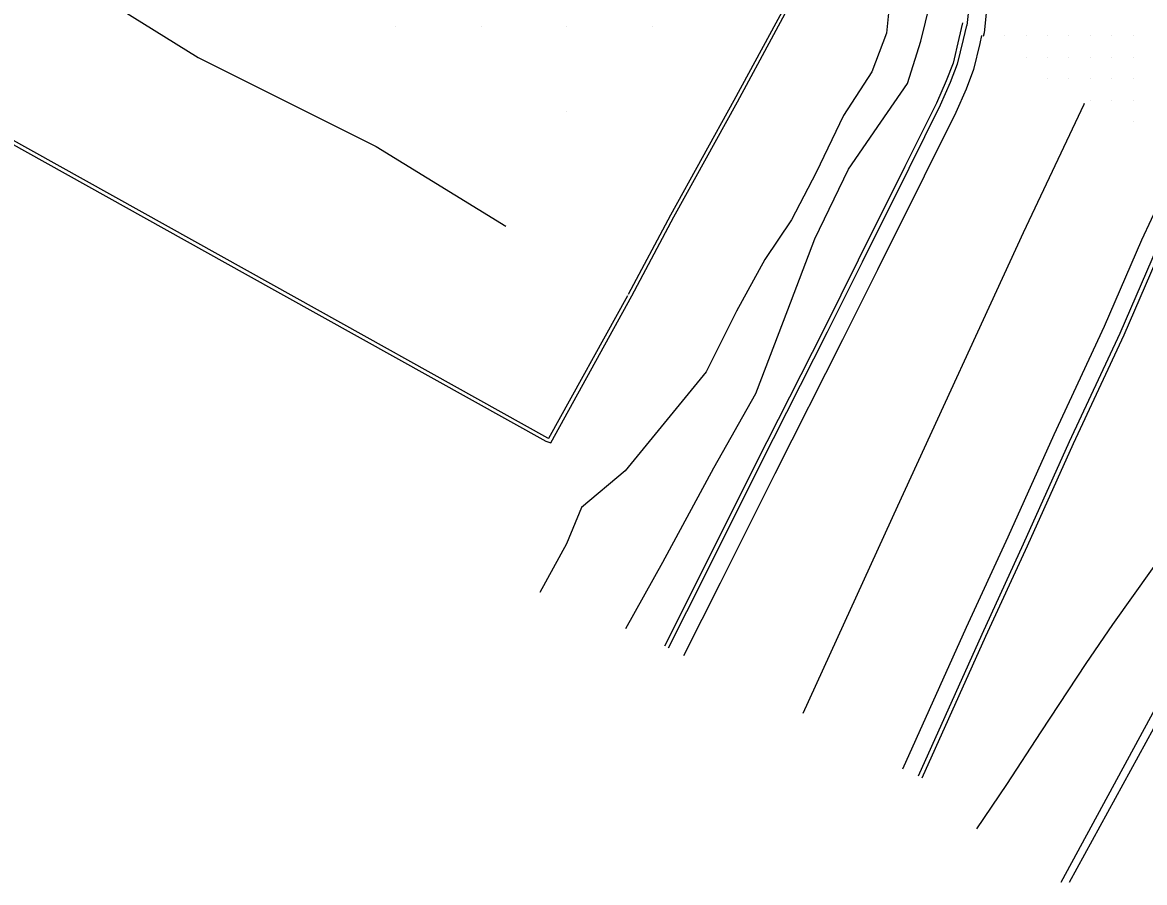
# Model space of a CAD drawing. Extents: x 1762120 to 1766775, y 709485 to 712965.
# Drawn here: x 1765641.7 to 1765772.6, y 710144.9 to 710245.3 of the extents above; entities that cross this region are included whole.
import ezdxf

# ---------------------------------------------------------------- set-up
doc = ezdxf.new("R2010")
doc.units = 0
for name, color, linetype in [('Exist DTM Drainline', 7, 'Continuous'), ('Exist DTM QL2 LIDAR Elevation Point', 7, 'Continuous'), ('Exist DTM Scan Elevation Point', 7, 'Continuous'), ('Exist Roads EOP', 7, 'Continuous'), ('PH Exist DTM Breakline', 7, 'Continuous')]:
    doc.layers.add(name, color=color, linetype=linetype)

msp = doc.modelspace()

# ---------------------------------------------------------------- linework, layer by layer
at = {"layer": 'Exist DTM Drainline'}
msp.add_lwpolyline([(1765752.28, 710248.82), (1765751.83, 710244.96)], dxfattribs=at)
at = {"layer": 'Exist DTM QL2 LIDAR Elevation Point'}
for p, q in [((1765685.2, 710244.86), (1765685.2, 710244.86)), ((1765695.2, 710244.86), (1765695.2, 710244.86)), ((1765705.2, 710244.86), (1765705.2, 710244.86)), ((1765715.21, 710244.86), (1765715.21, 710244.86)), ((1765705.2, 710234.86), (1765705.2, 710234.86))]:
    msp.add_line(p, q, dxfattribs=at)
at = {"layer": 'Exist DTM Scan Elevation Point'}
for p, q in [((1765756.25, 710243.75), (1765756.25, 710243.75)), ((1765758.75, 710243.75), (1765758.75, 710243.75)), ((1765761.25, 710243.75), (1765761.25, 710243.75)), ((1765763.75, 710243.75), (1765763.75, 710243.75)), ((1765766.25, 710243.75), (1765766.25, 710243.75)), ((1765768.75, 710243.75), (1765768.75, 710243.75)), ((1765771.25, 710243.75), (1765771.25, 710243.75)), ((1765758.75, 710241.25), (1765758.75, 710241.25)), ((1765761.25, 710241.25), (1765761.25, 710241.25)), ((1765763.75, 710241.25), (1765763.75, 710241.25)), ((1765766.25, 710241.25), (1765766.25, 710241.25)), ((1765768.75, 710241.25), (1765768.75, 710241.25)), ((1765771.25, 710241.25), (1765771.25, 710241.25)), ((1765761.25, 710238.75), (1765761.25, 710238.75)), ((1765763.75, 710238.75), (1765763.75, 710238.75)), ((1765766.25, 710238.75), (1765766.25, 710238.75)), ((1765768.75, 710238.75), (1765768.75, 710238.75)), ((1765771.25, 710238.75), (1765771.25, 710238.75)), ((1765766.25, 710236.25), (1765766.25, 710236.25)), ((1765768.75, 710236.25), (1765768.75, 710236.25)), ((1765771.25, 710236.25), (1765771.25, 710236.25)), ((1765771.25, 710233.75), (1765771.25, 710233.75))]:
    msp.add_line(p, q, dxfattribs=at)
at = {"layer": 'Exist Roads EOP'}
msp.add_lwpolyline([(1765754.39, 710249.14), (1765753.87, 710244.1), (1765753.75, 710243.67)], dxfattribs=at)
at = {"layer": 'PH Exist DTM Breakline'}
msp.add_line((1765787.88, 710191.22), (1765762.8, 710144.94), dxfattribs=at)
for points in [[(1765589.11, 710259.81), (1765667.69, 710215.98), (1765702.76, 710196.46), (1765703.31, 710196.26), (1765712.77, 710213.4), (1765717.69, 710222.64), (1765725.08, 710236.04), (1765733.59, 710251.79), (1765707.79, 710265.58), (1765689.78, 710275.97), (1765678.07, 710282.47), (1765669.37, 710267.41), (1765668.81, 710267.51), (1765667.82, 710268.63), (1765664.97, 710273.01), (1765662.49, 710278.28), (1765660.98, 710283.03), (1765660.25, 710287.5), (1765660.2, 710291.01), (1765660.38, 710292.33), (1765661.41, 710294.51), (1765662.88, 710296.81), (1765665.83, 710299.34), (1765666.39, 710299.74)], [(1765712.4, 710213.6), (1765717.32, 710222.84), (1765724.72, 710236.24), (1765733.02, 710251.62), (1765707.59, 710265.22), (1765689.58, 710275.6), (1765678.23, 710281.91), (1765669.59, 710266.96), (1765668.59, 710267.12), (1765667.48, 710268.38), (1765664.61, 710272.81), (1765662.1, 710278.12), (1765660.57, 710282.93), (1765659.83, 710287.46), (1765659.78, 710291.01)], [(1765577.93, 710288.92), (1765595.35, 710278.43), (1765619.16, 710266.17), (1765645.37, 710251.7), (1765662.19, 710241.2), (1765682.97, 710230.82), (1765698.09, 710221.53)], [(1765712.09, 710174.57), (1765716.37, 710182.32), (1765722.33, 710193.35), (1765727.22, 710202.02), (1765730.97, 710211.77), (1765734.11, 710220.06), (1765738.06, 710228.17), (1765741.83, 710233.68), (1765744.91, 710238.18), (1765746.49, 710243.11), (1765747.56, 710247.54), (1765747.53, 710251.34), (1765747.22, 710254.49), (1765744.71, 710258.47), (1765741.55, 710262.09), (1765735.05, 710266.53)], [(1765589.32, 710260.17), (1765667.89, 710216.35), (1765702.94, 710196.84), (1765703.11, 710196.78), (1765712.31, 710213.43)], [(1765742.93, 710248.76), (1765742.46, 710244.07), (1765740.77, 710239.56), (1765737.46, 710234.43), (1765734.29, 710227.8), (1765731.38, 710222.29), (1765728.28, 710217.66), (1765724.98, 710211.63), (1765721.45, 710204.54), (1765711.99, 710192.97), (1765706.89, 710188.71), (1765705.17, 710184.47), (1765702.04, 710178.79)], [(1765751.34, 710245.26), (1765750.92, 710243.43), (1765750.24, 710240.57), (1765749.44, 710238.49), (1765748.29, 710235.87), (1765744.63, 710228.49), (1765739.19, 710217.57), (1765735.11, 710209.4), (1765727.2, 710193.77), (1765720.84, 710180.98), (1765716.58, 710172.52)], [(1765751.79, 710244.96), (1765751.4, 710243.32), (1765750.72, 710240.42), (1765749.9, 710238.3), (1765748.74, 710235.66), (1765745.08, 710228.27), (1765739.64, 710217.35), (1765735.55, 710209.18), (1765727.65, 710193.55), (1765721.28, 710180.76), (1765717.02, 710172.3)], [(1765753.57, 710243.79), (1765753.35, 710242.86), (1765752.63, 710239.83), (1765751.75, 710237.54), (1765750.55, 710234.81), (1765746.87, 710227.38), (1765741.42, 710216.45), (1765737.34, 710208.28), (1765729.44, 710192.65), (1765723.07, 710179.86), (1765718.81, 710171.4)], [(1765732.74, 710164.71), (1765743.8, 710188.89), (1765758.47, 710220.8), (1765765.53, 710235.78), (1765765.58, 710235.87)], [(1765744.37, 710158.2), (1765751.8, 710174.74), (1765756.65, 710185.28), (1765762.03, 710197.23), (1765767.91, 710209.87), (1765772.27, 710219.94), (1765774.52, 710224.76), (1765776.53, 710227.66), (1765777.27, 710228.25)], [(1765746.2, 710157.38), (1765753.62, 710173.92), (1765758.47, 710184.46), (1765763.84, 710196.4), (1765769.74, 710209.05), (1765774.1, 710219.12), (1765776.26, 710223.76), (1765778.01, 710226.28), (1765779.7, 710227.64)], [(1765746.65, 710157.17), (1765754.07, 710173.71), (1765758.93, 710184.25), (1765764.3, 710196.19), (1765770.19, 710208.85), (1765774.55, 710218.91), (1765776.7, 710223.51), (1765778.38, 710225.94), (1765780.27, 710227.45), (1765780.31, 710227.48)], [(1765804.83, 710203.09), (1765796.48, 710204.43), (1765790.87, 710202.57), (1765786.62, 710198.45), (1765782.48, 710194.42), (1765777.88, 710187.79), (1765768.84, 710175.04), (1765765.73, 710170.5), (1765760.48, 710162.53), (1765756.46, 710156.38), (1765752.97, 710151.2)], [(1765763.84, 710144.99), (1765778.11, 710171.13), (1765784.55, 710182.4), (1765788.41, 710189.5)]]:
    msp.add_lwpolyline(points, dxfattribs=at)

doc.saveas('drawing.dxf')
